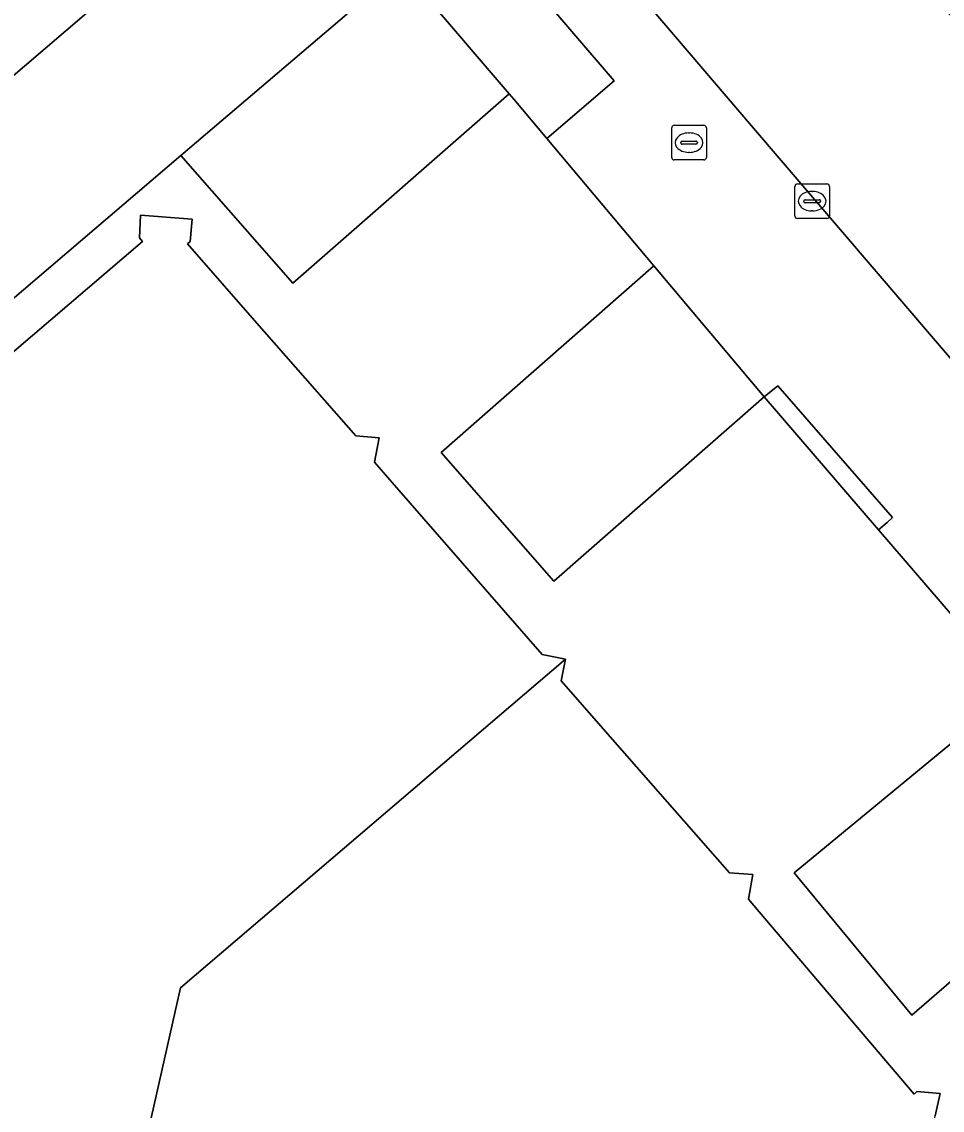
# Model space of a CAD drawing. Extents: x 162172 to 163187, y 382874 to 383685.
# Drawn here: x 162523.12 to 162549.68, y 383200.68 to 383232.09 of the extents above; entities that cross this region are included whole.
import ezdxf

# ---------------------------------------------------------------- set-up
doc = ezdxf.new("R2010")
doc.units = 0
for name, color, linetype in [('IMGEO_Groenvoorziening', 7, 'Continuous'), ('IMGEO_Haag', 7, 'Continuous'), ('IMGEO_Kolk', 7, 'Continuous'), ('IMGEO_Pand', 7, 'Continuous'), ('IMGEO_Parkeervlak_open', 7, 'Continuous'), ('IMGEO_Rijbaan_lokaal_open', 7, 'Continuous'), ('IMGEO_Rioolput', 7, 'Continuous'), ('IMGEO_Voetpad_open', 7, 'Continuous')]:
    doc.layers.add(name, color=color, linetype=linetype)

msp = doc.modelspace()

# ---------------------------------------------------------------- linework, layer by layer
at = {"layer": 'IMGEO_Groenvoorziening'}
for points in [[(162531.016, 383237.363), (162534.17, 383233.746), (162534.268, 383233.634), (162534.364, 383233.709), (162534.476, 383233.797), (162535.072, 383233.104), (162534.764, 383232.839), (162537.182, 383230.014), (162537.315, 383229.856), (162538.272, 383228.719), (162540.209, 383230.386), (162532.883, 383238.939)], [(162548.087, 383217.644), (162548.243, 383217.782), (162544.938, 383221.589), (162544.537, 383221.269), (162547.842, 383217.427)]]:
    msp.add_lwpolyline(points, close=True, dxfattribs=at)
at = {"layer": 'IMGEO_Haag'}
msp.add_lwpolyline([(162548.087, 383217.644), (162548.243, 383217.782), (162544.938, 383221.589), (162544.537, 383221.269), (162547.842, 383217.427)], close=True, dxfattribs=at)
at = {"layer": 'IMGEO_Kolk'}
for p, q in [((162545.5, 383227.413), (162546.352, 383227.413)), ((162545.425, 383226.487), (162545.425, 383227.339)), ((162545.913, 383227.193), (162545.938, 383227.193)), ((162546.426, 383227.339), (162546.426, 383226.487)), ((162545.684, 383226.907), (162545.684, 383226.919)), ((162546.122, 383226.87), (162545.724, 383226.87)), ((162545.727, 383226.956), (162546.125, 383226.956)), ((162546.168, 383226.919), (162546.168, 383226.907)), ((162545.936, 383226.633), (162545.911, 383226.633)), ((162546.352, 383226.413), (162545.5, 383226.413))]:
    msp.add_line(p, q, dxfattribs=at)
for points in [[(162545.5, 383227.413), (162546.352, 383227.413)], [(162545.425, 383226.487), (162545.425, 383227.339)], [(162546.426, 383227.339), (162546.426, 383226.487)], [(162546.352, 383226.413), (162545.5, 383226.413)]]:
    msp.add_lwpolyline(points, dxfattribs=at)
for centre, radius, start, end in [((162545.502, 383227.337), 0.0765, 91.552, 178.448), ((162545.502, 383227.337), 0.0765, 91.552, 178.448), ((162546.35, 383227.337), 0.0765, 1.552, 88.448), ((162546.35, 383227.337), 0.0765, 1.552, 88.448), ((162545.724, 383226.916), 0.0403, 85.8775, 175.7526), ((162545.721, 383226.906), 0.0366, 178.938, 274.7102), ((162546.125, 383226.913), 0.043, 264.8664, 352.4533), ((162546.129, 383226.918), 0.0386, 1.7309, 96.639), ((162545.502, 383226.489), 0.0765, 181.552, 268.448), ((162545.502, 383226.489), 0.0765, 181.552, 268.448), ((162546.35, 383226.489), 0.0765, 271.552, 358.448), ((162546.35, 383226.489), 0.0765, 271.552, 358.448)]:
    msp.add_arc(centre, radius, start, end, dxfattribs=at)
for centre, major_axis, ratio, start_param, end_param in [((162545.912, 383226.913), (-0.387, 0.002), 0.722429, 4.712389, 7.853982), ((162545.937, 383226.913), (-0.39, 0.002), 0.717154, 1.570796, 4.712389)]:
    msp.add_ellipse(centre, major_axis=major_axis, ratio=ratio, start_param=start_param, end_param=end_param, dxfattribs=at)
at = {"layer": 'IMGEO_Pand'}
msp.add_lwpolyline([(162509.257, 383190.065), (162523.788, 383186.846), (162527.7, 383204.213), (162538.807, 383213.699), (162538.135, 383213.829), (162533.93, 383218.651), (162533.296, 383219.378), (162533.432, 383220.085), (162532.757, 383220.138), (162529.835, 383223.473), (162527.901, 383225.68), (162527.978, 383225.745), (162528.037, 383226.394), (162526.549, 383226.506), (162526.514, 383225.854), (162526.598, 383225.752), (162521.304, 383221.232)], dxfattribs=at)
msp.add_lwpolyline([(162549.473, 383200.52), (162549.616, 383201.168), (162548.951, 383201.223), (162548.867, 383201.145), (162544.402, 383206.404), (162544.088, 383206.774), (162544.212, 383207.483), (162543.541, 383207.53), (162540.445, 383211.064), (162538.688, 383213.07), (162538.807, 383213.699), (162527.7, 383204.213), (162523.788, 383186.846), (162545.408, 383182.057)], close=True, dxfattribs=at)
at = {"layer": 'IMGEO_Parkeervlak_open'}
for points in [[(162527.711, 383228.233), (162534.17, 383233.746), (162531.016, 383237.363), (162530.947, 383237.442), (162500, 383210.989), (162482.488, 383196.02), (162488.376, 383194.66), (162500, 383204.581)], [(162537.182, 383230.014), (162534.764, 383232.839), (162534.557, 383232.66), (162533.943, 383233.378), (162534.158, 383233.547), (162534.268, 383233.634), (162534.17, 383233.746), (162527.711, 383228.233), (162530.941, 383224.546)], [(162541.362, 383225.044), (162535.22, 383219.663), (162538.47, 383215.953), (162544.537, 383221.269)], [(162555.167, 383208.933), (162551.809, 383212.814), (162545.407, 383207.537), (162548.798, 383203.422)]]:
    msp.add_lwpolyline(points, close=True, dxfattribs=at)
at = {"layer": 'IMGEO_Rijbaan_lokaal_open'}
msp.add_lwpolyline([(162464.019, 383322.726), (162467.436, 383318.744), (162520.655, 383256.621), (162544.18, 383229.083), (162559.929, 383210.675), (162571.236, 383197.398), (162572.015, 383196.495), (162575.617, 383196.228), (162574.05, 383198.21), (162578.014, 383197.058), (162577.841, 383199.47), (162576.518, 383201.126), (162576.343, 383201.345), (162566.057, 383213.383), (162565.024, 383214.635), (162561.643, 383218.568), (162551.306, 383230.635), (162550.435, 383231.664), (162549.744, 383232.482)], dxfattribs=at)
msp.add_lwpolyline([(162527.448, 383241.534), (162500, 383218.105), (162476.046, 383197.658), (162476.284, 383197.581), (162476.23, 383197.394), (162482.488, 383196.02), (162500, 383210.989), (162530.947, 383237.442)], close=True, dxfattribs=at)
at = {"layer": 'IMGEO_Rioolput'}
for p, q in [((162541.874, 383228.176), (162541.874, 383229.028)), ((162541.949, 383229.102), (162542.801, 383229.102)), ((162542.875, 383229.028), (162542.875, 383228.176)), ((162542.176, 383228.645), (162542.574, 383228.645)), ((162542.362, 383228.882), (162542.387, 383228.882)), ((162542.133, 383228.596), (162542.133, 383228.608)), ((162542.571, 383228.559), (162542.173, 383228.559)), ((162542.385, 383228.322), (162542.36, 383228.322)), ((162542.617, 383228.608), (162542.617, 383228.596)), ((162542.801, 383228.102), (162541.949, 383228.102))]:
    msp.add_line(p, q, dxfattribs=at)
for points in [[(162541.874, 383228.176), (162541.874, 383229.028)], [(162541.949, 383229.102), (162542.801, 383229.102)], [(162542.875, 383229.028), (162542.875, 383228.176)], [(162542.801, 383228.102), (162541.949, 383228.102)]]:
    msp.add_lwpolyline(points, dxfattribs=at)
for centre, radius, start, end in [((162541.951, 383229.026), 0.0765, 91.552, 178.448), ((162541.951, 383229.026), 0.0765, 91.552, 178.448), ((162542.799, 383229.026), 0.0765, 1.552, 88.448), ((162542.799, 383229.026), 0.0765, 1.552, 88.448), ((162542.173, 383228.605), 0.0403, 85.8775, 175.7526), ((162542.578, 383228.607), 0.0386, 1.7309, 96.639), ((162542.17, 383228.595), 0.0366, 178.938, 274.7102), ((162542.574, 383228.602), 0.043, 264.8664, 352.4533), ((162541.951, 383228.178), 0.0765, 181.552, 268.448), ((162541.951, 383228.178), 0.0765, 181.552, 268.448), ((162542.799, 383228.178), 0.0765, 271.552, 358.448), ((162542.799, 383228.178), 0.0765, 271.552, 358.448)]:
    msp.add_arc(centre, radius, start, end, dxfattribs=at)
for centre, major_axis, ratio, start_param, end_param in [((162542.361, 383228.602), (-0.387, 0.002), 0.722429, 4.712389, 7.853982), ((162542.386, 383228.602), (-0.39, 0.002), 0.717154, 1.570796, 4.712389)]:
    msp.add_ellipse(centre, major_axis=major_axis, ratio=ratio, start_param=start_param, end_param=end_param, dxfattribs=at)
at = {"layer": 'IMGEO_Voetpad_open'}
for points in [[(162571.236, 383197.398), (162559.929, 383210.675), (162544.18, 383229.083), (162520.655, 383256.621)], [(162532.883, 383238.939), (162540.209, 383230.386), (162538.272, 383228.719), (162541.362, 383225.044), (162544.537, 383221.269), (162544.938, 383221.589), (162548.243, 383217.782), (162548.087, 383217.644), (162547.842, 383217.427), (162551.809, 383212.814), (162555.167, 383208.933), (162558.703, 383204.847), (162564.583, 383198.202)], [(162563.605, 383197.366), (162564.583, 383198.202), (162558.703, 383204.847), (162555.167, 383208.933), (162548.798, 383203.422), (162545.407, 383207.537), (162551.809, 383212.814), (162547.842, 383217.427), (162544.537, 383221.269), (162538.47, 383215.953), (162535.22, 383219.663), (162541.362, 383225.044), (162538.272, 383228.719), (162537.315, 383229.856), (162537.182, 383230.014), (162530.941, 383224.546), (162527.711, 383228.233), (162500, 383204.581)], [(162521.304, 383221.232), (162526.598, 383225.752), (162526.514, 383225.854), (162526.549, 383226.506), (162528.037, 383226.394), (162527.978, 383225.745), (162527.901, 383225.68), (162529.835, 383223.473), (162532.757, 383220.138), (162533.432, 383220.085), (162533.296, 383219.378), (162533.93, 383218.651), (162538.135, 383213.829), (162538.807, 383213.699), (162538.688, 383213.07), (162540.445, 383211.064), (162543.541, 383207.53), (162544.212, 383207.483), (162544.088, 383206.774), (162544.402, 383206.404), (162548.867, 383201.145), (162548.951, 383201.223), (162549.616, 383201.168), (162549.473, 383200.52)]]:
    msp.add_lwpolyline(points, dxfattribs=at)

doc.saveas('drawing.dxf')
